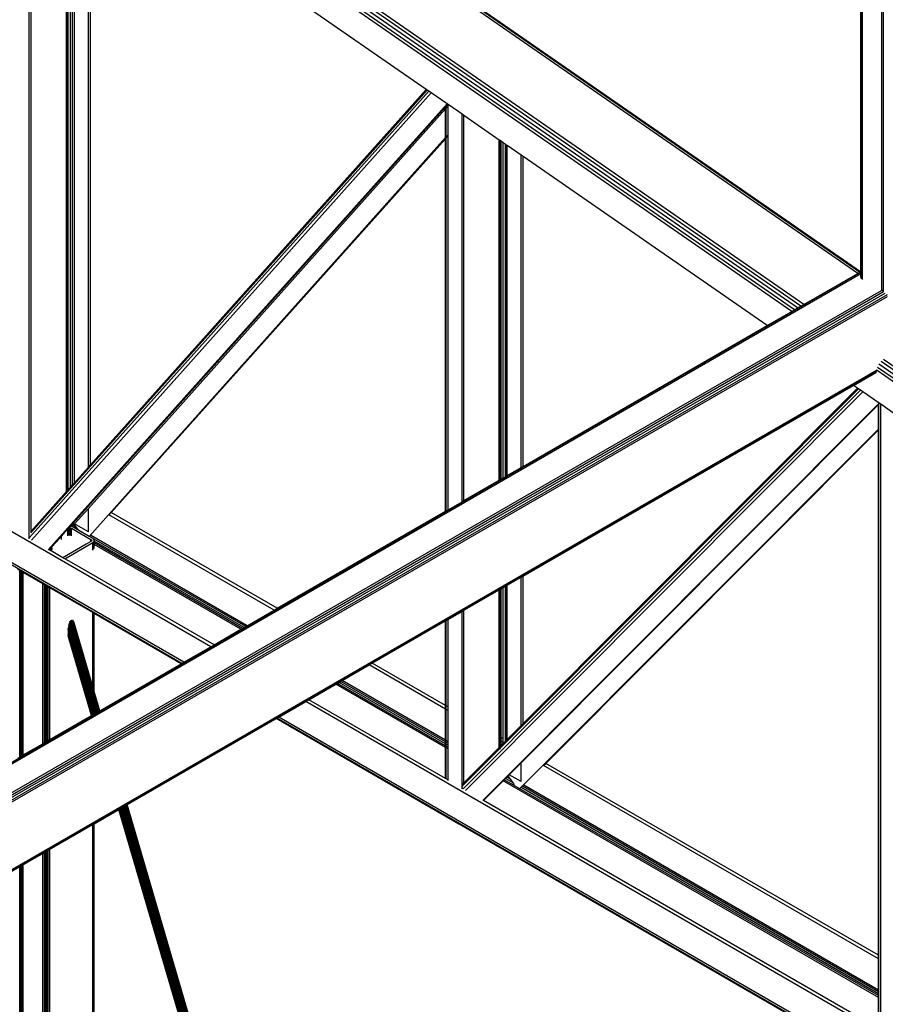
# Model space of a CAD drawing. Header units: millimetres. Extents: x 10 to 1250, y -62 to 528.
# Tile 770 of 909: x 623 to 624.1, y 521.47 to 522.73. Entities that reach past the tile are written whole.
import ezdxf

# ---------------------------------------------------------------- set-up
doc = ezdxf.new("R2010")
doc.units = ezdxf.units.MM
doc.header["$LTSCALE"] = 0.05

msp = doc.modelspace()

# ---------------------------------------------------------------- linework, layer by layer
at = {"color": 8}
for p, q in [((624.0731, 522.4058), (624.0731, 523.3866)), ((624.0736, 522.4061), (624.0736, 523.3852)), ((624.075, 522.4069), (624.075, 523.384)), ((624.0999, 522.4124), (624.0999, 523.3696)), ((624.102, 522.4136), (624.102, 523.3688)), ((624.0725, 522.4055), (623.0946, 523.083)), ((624.0715, 522.4049), (623.0946, 523.0817)), ((624.069, 522.4034), (623.0946, 523.0785)), ((624.0003, 522.3638), (622.9971, 523.0588)), ((623.9848, 522.3548), (622.9889, 523.0448)), ((623.9882, 522.3568), (622.9896, 523.0487)), ((623.9924, 522.3592), (622.9914, 523.0527)), ((623.9966, 522.3616), (622.994, 523.0563)), ((623.0116, 522.0646), (623.0116, 522.9892)), ((623.0142, 522.0745), (623.0142, 522.9875)), ((623.0591, 522.1312), (623.0591, 522.9563)), ((623.0601, 522.1306), (623.0601, 522.9556)), ((623.0615, 522.1298), (623.0615, 522.9547)), ((623.0642, 522.1305), (623.0642, 522.9528)), ((623.067, 522.1336), (623.067, 522.9509)), ((623.0693, 522.1362), (623.0693, 522.9493)), ((623.0871, 522.1561), (623.0871, 522.9369)), ((623.0897, 522.159), (623.0897, 522.9351)), ((623.5182, 522.6382), (623.0897, 522.9351)), ((623.0122, 522.0661), (623.5217, 522.6358)), ((623.0138, 522.0721), (623.5194, 522.6374)), ((623.0145, 522.0629), (623.5248, 522.6337)), ((623.0897, 522.159), (623.5182, 522.6382)), ((623.5194, 522.6374), (623.5182, 522.6382)), ((623.5217, 522.6358), (623.5194, 522.6374)), ((623.5248, 522.6337), (623.5217, 522.6358)), ((623.545, 522.6197), (623.5248, 522.6337)), ((623.036, 522.0505), (623.545, 522.6197)), ((623.5438, 522.617), (623.5458, 522.6192)), ((623.5438, 522.617), (623.5438, 522.6181)), ((623.5458, 522.6192), (623.545, 522.6197)), ((623.5462, 522.6189), (623.5458, 522.6192)), ((623.5462, 522.6167), (623.5462, 522.6189)), ((623.564, 522.6065), (623.5462, 522.6189)), ((623.0677, 522.0845), (623.543, 522.6161)), ((623.0871, 522.1033), (623.543, 522.6132)), ((623.543, 522.6161), (623.5438, 522.617)), ((623.543, 522.6161), (623.543, 522.6163)), ((623.543, 522.6132), (623.543, 522.6161)), ((623.543, 522.6132), (623.5438, 522.6141)), ((623.543, 522.5766), (623.543, 522.6132)), ((623.5438, 522.6141), (623.5438, 522.617)), ((623.5438, 522.6141), (623.5462, 522.6167)), ((623.5438, 522.5775), (623.5438, 522.6141)), ((623.5462, 522.5802), (623.5462, 522.6167)), ((623.564, 522.1119), (623.564, 522.6065)), ((623.5665, 522.6048), (623.564, 522.6065)), ((623.5665, 522.1133), (623.5665, 522.6048)), ((623.6115, 522.5736), (623.5665, 522.6048)), ((623.5438, 522.5775), (623.5462, 522.5802)), ((623.5462, 522.5788), (623.5462, 522.5802)), ((623.088, 522.0677), (623.543, 522.5766)), ((623.1164, 522.0981), (623.543, 522.5752)), ((623.543, 522.5766), (623.5438, 522.5775)), ((623.543, 522.5752), (623.543, 522.5766)), ((623.543, 522.5752), (623.5438, 522.5762)), ((623.543, 522.0998), (623.543, 522.5752)), ((623.5438, 522.5762), (623.5462, 522.5788)), ((623.5438, 522.5762), (623.5438, 522.5775)), ((623.5438, 522.1002), (623.5438, 522.5762)), ((623.5462, 522.1016), (623.5462, 522.5788)), ((623.6115, 522.1393), (623.6115, 522.5736)), ((623.6125, 522.5729), (623.6115, 522.5736)), ((623.6125, 522.1399), (623.6125, 522.5729)), ((623.6139, 522.572), (623.6125, 522.5729)), ((623.6139, 522.1407), (623.6139, 522.572)), ((623.6166, 522.5701), (623.6139, 522.572)), ((623.6166, 522.1422), (623.6166, 522.5701)), ((623.6194, 522.5682), (623.6166, 522.5701)), ((623.6194, 522.1438), (623.6194, 522.5682)), ((623.6207, 522.5672), (623.6194, 522.5682)), ((623.6207, 522.1446), (623.6207, 522.5672)), ((623.6217, 522.5665), (623.6207, 522.5672)), ((623.2434, 521.9268), (622.1496, 522.5583)), ((623.6217, 522.1452), (623.6217, 522.5665)), ((623.6395, 522.5542), (623.6217, 522.5665)), ((623.6395, 522.1555), (623.6395, 522.5542)), ((623.6421, 522.5524), (623.6395, 522.5542)), ((623.6421, 522.1569), (623.6421, 522.5524)), ((623.9534, 522.3367), (623.6421, 522.5524)), ((623.2066, 521.9055), (622.1128, 522.5371)), ((623.2091, 521.907), (622.1152, 522.5385)), ((621.3202, 520.8158), (624.0731, 522.4052)), ((624.069, 522.4034), (624.0715, 522.4049)), ((624.0715, 522.4049), (624.0725, 522.4055)), ((624.0725, 522.4055), (624.0731, 522.4058)), ((624.0731, 522.4058), (624.0736, 522.4061)), ((624.0731, 522.4052), (624.0731, 522.4058)), ((624.0731, 522.4052), (624.0736, 522.4055)), ((624.0731, 522.4033), (624.0731, 522.4052)), ((624.0731, 522.4033), (624.0736, 522.4036)), ((624.0736, 522.4061), (624.075, 522.4069)), ((624.0736, 522.4055), (624.075, 522.4063)), ((624.0736, 522.4055), (624.0736, 522.4061)), ((624.0736, 522.4036), (624.0736, 522.4055)), ((624.0736, 522.4036), (624.075, 522.4044)), ((624.0736, 522.4036), (624.0736, 522.3966)), ((624.075, 522.4063), (624.075, 522.4069)), ((624.075, 522.4044), (624.075, 522.4063)), ((624.075, 522.3954), (624.075, 522.4044)), ((624.0999, 522.3817), (624.0999, 522.4124)), ((624.102, 522.3829), (624.102, 522.4136)), ((621.3222, 520.8151), (624.0731, 522.4033)), ((624.0003, 522.3638), (624.069, 522.4034)), ((624.0731, 522.398), (624.0731, 522.4033)), ((621.3543, 520.7965), (624.0993, 522.3814)), ((621.3562, 520.7949), (624.102, 522.3802)), ((624.0999, 522.3817), (624.102, 522.3829)), ((624.0999, 522.3808), (624.0999, 522.3817)), ((624.102, 522.3802), (624.102, 522.3829)), ((624.102, 522.3794), (624.102, 522.3802)), ((621.3579, 520.7927), (624.1041, 522.3782)), ((621.359, 520.7901), (624.1069, 522.3766)), ((621.3594, 520.7876), (624.1071, 522.374)), ((623.9534, 522.3367), (623.9848, 522.3548)), ((623.9848, 522.3548), (623.9882, 522.3568)), ((623.9882, 522.3568), (623.9924, 522.3592)), ((623.9924, 522.3592), (623.9966, 522.3616)), ((623.9966, 522.3616), (624.0003, 522.3638)), ((623.6421, 522.1569), (623.9534, 522.3367)), ((625.102, 521.5958), (624.0988, 522.2909)), ((625.1057, 521.5979), (624.1019, 522.2934)), ((621.404, 520.7273), (624.094, 522.2803)), ((621.4054, 520.7263), (624.0934, 522.2782)), ((625.0902, 521.589), (624.0937, 522.2794)), ((625.0936, 521.591), (624.0944, 522.2833)), ((625.0978, 521.5934), (624.0962, 522.2873)), ((624.0636, 522.2604), (624.0923, 522.2769)), ((623.5653, 521.7455), (624.0725, 522.2542)), ((623.6421, 522.0169), (624.0636, 522.2604)), ((623.6421, 521.8287), (624.0688, 522.2568)), ((623.6421, 521.8288), (624.0687, 522.2568)), ((623.6421, 521.8267), (624.07, 522.2559)), ((624.0687, 522.2568), (624.0636, 522.2604)), ((624.0688, 522.2568), (624.0687, 522.2568)), ((624.07, 522.2559), (624.0688, 522.2568)), ((624.0725, 522.2542), (624.07, 522.2559)), ((624.0757, 522.252), (624.0725, 522.2542)), ((623.5684, 521.7431), (624.0757, 522.252)), ((624.0963, 522.2377), (624.0757, 522.252)), ((623.5904, 521.7304), (624.0963, 522.2377)), ((623.6395, 521.7785), (624.0954, 522.2358)), ((624.0954, 522.2358), (624.0962, 522.2366)), ((624.0954, 522.2358), (624.0954, 522.2359)), ((624.0954, 522.2047), (624.0954, 522.2358)), ((624.0962, 522.2366), (624.0962, 522.2375)), ((624.0962, 522.2056), (624.0962, 522.2366)), ((624.0964, 522.2377), (624.0963, 522.2377)), ((624.0986, 522.2362), (624.0964, 522.2377)), ((624.0986, 521.437), (624.0986, 522.2362)), ((624.1164, 522.2238), (624.0986, 522.2362)), ((623.6384, 521.7464), (624.0954, 522.2047)), ((623.671, 521.7779), (624.0954, 522.2037)), ((624.0954, 522.2047), (624.0962, 522.2056)), ((624.0954, 522.2037), (624.0954, 522.2047)), ((624.0954, 522.2037), (624.0962, 522.2045)), ((624.0954, 521.5329), (624.0954, 522.2037)), ((624.0962, 522.2045), (624.0962, 522.2056)), ((624.0962, 521.5324), (624.0962, 522.2045)), ((623.0693, 522.1362), (623.0871, 522.1561)), ((623.0871, 522.1561), (623.0897, 522.159)), ((623.6217, 522.1452), (623.6395, 522.1555)), ((623.6395, 522.1555), (623.6421, 522.1569)), ((623.6115, 522.1393), (623.6125, 522.1399)), ((623.6125, 522.1399), (623.6139, 522.1407)), ((623.6139, 522.1407), (623.6166, 522.1422)), ((623.6166, 522.1422), (623.6194, 522.1438)), ((623.6194, 522.1438), (623.6207, 522.1446)), ((623.6207, 522.1446), (623.6217, 522.1452)), ((623.0601, 522.1306), (623.0591, 522.1312)), ((623.0591, 522.1265), (623.0591, 522.1312)), ((623.0615, 522.1298), (623.0601, 522.1306)), ((623.0601, 522.126), (623.0601, 522.1306)), ((623.0601, 522.1259), (623.0615, 522.1274)), ((623.0615, 522.1274), (623.0642, 522.1305)), ((623.0615, 522.1274), (623.0615, 522.1298)), ((623.0642, 522.1305), (623.067, 522.1336)), ((623.067, 522.1336), (623.0693, 522.1362)), ((623.5665, 522.1133), (623.6115, 522.1393)), ((623.0142, 522.0745), (623.0591, 522.1248)), ((623.0601, 522.126), (623.0591, 522.1265)), ((623.0591, 522.1248), (623.0591, 522.1265)), ((623.0591, 522.1248), (623.0601, 522.1259)), ((623.0601, 522.1259), (623.0601, 522.126)), ((623.0601, 522.1259), (623.0601, 522.126)), ((623.0601, 522.1259), (623.0601, 522.1259)), ((623.0696, 522.0837), (623.0871, 522.1033)), ((623.0871, 522.0736), (623.0871, 522.1033)), ((623.5462, 522.1016), (623.564, 522.1119)), ((623.564, 522.1119), (623.5665, 522.1133)), ((623.3243, 521.9735), (623.1134, 522.0952)), ((623.1141, 522.0955), (623.1164, 522.0981)), ((623.3283, 521.9758), (623.1164, 522.0981)), ((623.3283, 521.9758), (623.543, 522.0998)), ((623.543, 522.0998), (623.5438, 522.1002)), ((623.5438, 522.1002), (623.5462, 522.1016)), ((623.0528, 522.0679), (623.061, 522.0771)), ((623.061, 522.0771), (623.0619, 522.0781)), ((623.061, 522.0764), (623.061, 522.0771)), ((623.0619, 522.0781), (623.0621, 522.0782)), ((623.0621, 522.078), (623.0619, 522.0781)), ((623.0621, 522.0782), (623.0623, 522.0785)), ((623.0621, 522.078), (623.0621, 522.0782)), ((623.0621, 522.0758), (623.0621, 522.078)), ((623.0623, 522.0785), (623.064, 522.0804)), ((623.0623, 522.0785), (623.0633, 522.0786)), ((623.0633, 522.0786), (623.0645, 522.0785)), ((623.0633, 522.0773), (623.0633, 522.0786)), ((623.0645, 522.0766), (623.0633, 522.0773)), ((623.0633, 522.0751), (623.0633, 522.0773)), ((623.064, 522.0804), (623.0649, 522.0814)), ((623.0657, 522.0802), (623.064, 522.0804)), ((623.0645, 522.0785), (623.0655, 522.0781)), ((623.0645, 522.0766), (623.0645, 522.0785)), ((623.0649, 522.0814), (623.0662, 522.0828)), ((623.0744, 522.0759), (623.0649, 522.0814)), ((623.0655, 522.0781), (623.0904, 522.0637)), ((623.0655, 522.076), (623.0655, 522.0781)), ((623.0678, 522.0794), (623.0657, 522.0802)), ((623.0662, 522.0828), (623.0677, 522.0845)), ((623.0716, 522.0796), (623.0662, 522.0828)), ((623.0691, 522.0831), (623.0677, 522.0845)), ((623.0748, 522.0753), (623.0678, 522.0794)), ((623.0691, 522.0831), (623.0696, 522.0837)), ((623.0716, 522.0796), (623.0691, 522.0831)), ((623.0871, 522.0736), (623.0696, 522.0837)), ((623.0744, 522.0759), (623.0716, 522.0796)), ((623.0142, 522.0727), (623.0142, 522.0745)), ((623.0405, 522.0541), (623.0505, 522.0653)), ((623.0505, 522.0653), (623.0528, 522.0679)), ((623.0505, 522.0649), (623.0505, 522.0653)), ((623.0528, 522.0636), (623.0528, 522.0679)), ((623.0621, 522.0758), (623.061, 522.0764)), ((623.061, 522.0683), (623.061, 522.0764)), ((623.0621, 522.0687), (623.0621, 522.0758)), ((623.0645, 522.0744), (623.0633, 522.0751)), ((623.0633, 522.0751), (623.0633, 522.0689)), ((623.0655, 522.076), (623.0645, 522.0766)), ((623.0645, 522.0744), (623.0645, 522.0766)), ((623.0655, 522.0738), (623.0645, 522.0744)), ((623.0645, 522.0687), (623.0645, 522.0744)), ((623.0655, 522.0738), (623.0655, 522.076)), ((623.0655, 522.0683), (623.0655, 522.0738)), ((623.0748, 522.0753), (623.0744, 522.0759)), ((623.088, 522.0677), (623.0748, 522.0753)), ((623.0884, 522.0675), (623.088, 522.0677)), ((623.0927, 522.065), (623.0884, 522.0675)), ((623.288, 521.9526), (623.0887, 522.0677)), ((623.2899, 521.9536), (623.09, 522.069)), ((623.0941, 522.0638), (623.0927, 522.065)), ((623.0379, 522.0512), (623.0384, 522.0518)), ((623.0384, 522.0518), (623.0389, 522.0523)), ((623.0391, 522.0494), (623.0384, 522.0518)), ((623.0389, 522.0523), (623.0393, 522.0528)), ((623.0397, 522.0494), (623.0389, 522.0523)), ((623.0393, 522.0528), (623.0397, 522.0532)), ((623.0402, 522.0497), (623.0393, 522.0528)), ((623.0397, 522.0532), (623.04, 522.0535)), ((623.0406, 522.0501), (623.0397, 522.0532)), ((623.04, 522.0535), (623.0402, 522.0538)), ((623.0408, 522.0505), (623.04, 522.0535)), ((623.0402, 522.0538), (623.0404, 522.054)), ((623.041, 522.0509), (623.0402, 522.0538)), ((623.0404, 522.054), (623.0405, 522.0541)), ((623.0411, 522.0514), (623.0404, 522.054)), ((623.041, 522.0523), (623.0405, 522.0541)), ((623.041, 522.0523), (623.0405, 522.0541)), ((623.0405, 522.0541), (623.0405, 522.0541)), ((623.0411, 522.0518), (623.041, 522.0523)), ((623.0842, 522.0575), (623.0547, 522.0404)), ((623.0569, 522.0391), (623.0927, 522.0598)), ((623.0904, 522.0611), (623.0842, 522.0575)), ((623.0904, 522.0637), (623.0911, 522.0631)), ((623.0904, 522.0616), (623.0904, 522.0637)), ((623.0908, 522.0614), (623.0904, 522.0616)), ((623.0904, 522.0611), (623.0904, 522.0616)), ((623.0908, 522.0614), (623.0904, 522.0611)), ((623.0911, 522.0617), (623.0908, 522.0614)), ((623.0911, 522.0631), (623.0914, 522.0624)), ((623.0911, 522.0617), (623.0911, 522.0631)), ((623.0914, 522.0624), (623.0911, 522.0617)), ((623.0927, 522.0598), (623.0941, 522.061)), ((623.0927, 522.05), (623.0927, 522.0598)), ((623.0946, 522.0624), (623.0941, 522.0638)), ((623.0941, 522.061), (623.0944, 522.0618)), ((623.0941, 522.0595), (623.0941, 522.061)), ((623.0946, 522.0592), (623.0941, 522.0595)), ((623.0941, 522.0574), (623.0941, 522.0595)), ((623.0946, 522.0571), (623.0941, 522.0574)), ((623.0941, 522.0512), (623.0941, 522.0574)), ((623.0944, 522.0618), (623.0946, 522.0624)), ((623.0946, 522.0617), (623.0944, 522.0618)), ((623.0946, 522.0617), (623.0946, 522.0624)), ((623.2859, 521.9513), (623.0946, 522.0617)), ((623.0946, 522.0592), (623.0946, 522.0617)), ((623.2837, 521.95), (623.0946, 522.0592)), ((623.0946, 522.0571), (623.0946, 522.0592)), ((623.2818, 521.949), (623.0946, 522.0571)), ((623.0946, 522.0526), (623.0946, 522.0571)), ((623.0373, 522.0505), (623.0367, 522.0508)), ((623.0373, 522.0505), (623.0374, 522.0506)), ((623.0374, 522.0504), (623.0373, 522.0505)), ((623.0374, 522.0506), (623.0379, 522.0512)), ((623.0374, 522.0504), (623.0374, 522.0506)), ((623.0383, 522.0499), (623.0374, 522.0504)), ((623.0383, 522.0499), (623.0379, 522.0512)), ((623.0391, 522.0494), (623.0383, 522.0499)), ((623.0395, 522.0492), (623.0391, 522.0494)), ((623.0547, 522.0404), (623.0395, 522.0492)), ((623.0569, 522.0391), (623.0547, 522.0404)), ((623.0654, 522.0343), (623.0569, 522.0391)), ((623.2475, 521.9291), (623.0654, 522.0343)), ((622.9996, 522.024), (622.9972, 522.0254)), ((623.0009, 522.0233), (622.9996, 522.024)), ((622.9996, 522.0065), (622.9996, 522.024)), ((623.0019, 522.0227), (623.0009, 522.0233)), ((623.0009, 522.0093), (623.0009, 522.0233)), ((623.0021, 522.0226), (623.0019, 522.0227)), ((623.0019, 522.0116), (623.0019, 522.0227)), ((623.0023, 522.0225), (623.0021, 522.0226)), ((623.0021, 522.0121), (623.0021, 522.0226)), ((623.0028, 522.0222), (623.0023, 522.0225)), ((623.0023, 522.0125), (623.0023, 522.0225)), ((623.0041, 522.0214), (623.0028, 522.0222)), ((623.0028, 522.0136), (623.0028, 522.0222)), ((623.0028, 522.0136), (623.0041, 522.0167)), ((623.0028, 522.0134), (623.0041, 522.0165)), ((623.0028, 522.0129), (623.0041, 522.016)), ((623.0028, 522.0122), (623.0041, 522.0154)), ((623.0028, 522.0113), (623.0041, 522.0145)), ((623.0291, 522.007), (623.0041, 522.0214)), ((623.0041, 522.0167), (623.0041, 522.0214)), ((623.0041, 522.0165), (623.0041, 522.0167)), ((623.0041, 522.016), (623.0041, 522.0165)), ((623.0041, 522.0154), (623.0041, 522.016)), ((623.0041, 522.0145), (623.0041, 522.0154)), ((623.0041, 522.0134), (623.0041, 522.0145)), ((623.6217, 522.0052), (623.6395, 522.0155)), ((623.6395, 522.0155), (623.6421, 522.0169)), ((623.6395, 521.8263), (623.6395, 522.0155)), ((623.6421, 521.8288), (623.6421, 522.0169)), ((622.9996, 522.0065), (623.0009, 522.0093)), ((622.9996, 522.0063), (623.0009, 522.0091)), ((622.9996, 522.0058), (623.0009, 522.0086)), ((622.9996, 522.0052), (623.0009, 522.0079)), ((622.9996, 522.0043), (623.0009, 522.007)), ((622.9996, 522.0063), (622.9996, 522.0065)), ((622.9996, 522.0058), (622.9996, 522.0063)), ((622.9996, 522.0032), (623.0009, 522.0059)), ((622.9996, 522.0052), (622.9996, 522.0058)), ((622.9996, 522.0043), (622.9996, 522.0052)), ((622.9996, 522.0019), (623.0009, 522.0047)), ((622.9996, 522.0032), (622.9996, 522.0043)), ((622.9996, 522.0005), (623.0009, 522.0032)), ((622.9996, 522.0019), (622.9996, 522.0032)), ((622.9996, 522.0005), (622.9996, 522.0019)), ((622.9996, 521.9989), (623.0009, 522.0016)), ((623.0009, 522.0093), (623.0019, 522.0116)), ((623.0009, 522.0091), (623.0019, 522.0114)), ((623.0009, 522.0086), (623.0019, 522.0109)), ((623.0009, 522.0079), (623.0019, 522.0103)), ((623.0009, 522.007), (623.0019, 522.0094)), ((623.0009, 522.0091), (623.0009, 522.0093)), ((623.0009, 522.0086), (623.0009, 522.0091)), ((623.0009, 522.0079), (623.0009, 522.0086)), ((623.0009, 522.0059), (623.0019, 522.0083)), ((623.0009, 522.007), (623.0009, 522.0079)), ((623.0009, 522.0047), (623.0019, 522.007)), ((623.0009, 522.0059), (623.0009, 522.007)), ((623.0009, 522.0047), (623.0009, 522.0059)), ((623.0009, 522.0032), (623.0019, 522.0056)), ((623.0009, 522.0032), (623.0009, 522.0047)), ((623.0009, 522.0016), (623.0019, 522.004)), ((623.0009, 522.0016), (623.0009, 522.0032)), ((623.0009, 522), (623.0019, 522.0023)), ((623.0009, 522), (623.0009, 522.0016)), ((623.0019, 522.0116), (623.0021, 522.0121)), ((623.0019, 522.0114), (623.0021, 522.0118)), ((623.0019, 522.0114), (623.0019, 522.0116)), ((623.0019, 522.0109), (623.0021, 522.0114)), ((623.0019, 522.0109), (623.0019, 522.0114)), ((623.0019, 522.0103), (623.0019, 522.0109)), ((623.0019, 522.0103), (623.0021, 522.0107)), ((623.0019, 522.0094), (623.0019, 522.0103)), ((623.0019, 522.0094), (623.0021, 522.0098)), ((623.0019, 522.0083), (623.0019, 522.0094)), ((623.0019, 522.0083), (623.0021, 522.0087)), ((623.0019, 522.007), (623.0019, 522.0083)), ((623.0019, 522.007), (623.0021, 522.0074)), ((623.0019, 522.0056), (623.0019, 522.007)), ((623.0019, 522.0056), (623.0021, 522.006)), ((623.0019, 522.004), (623.0019, 522.0056)), ((623.0019, 522.004), (623.0021, 522.0044)), ((623.0019, 522.0023), (623.0019, 522.004)), ((623.0019, 522.0023), (623.0021, 522.0027)), ((623.0019, 522.0005), (623.0019, 522.0023)), ((623.0021, 522.0121), (623.0023, 522.0125)), ((623.0021, 522.0118), (623.0023, 522.0123)), ((623.0021, 522.0118), (623.0021, 522.0121)), ((623.0021, 522.0114), (623.0023, 522.0118)), ((623.0021, 522.0114), (623.0021, 522.0118)), ((623.0021, 522.0107), (623.0021, 522.0114)), ((623.0021, 522.0107), (623.0023, 522.0111)), ((623.0021, 522.0098), (623.0021, 522.0107)), ((623.0021, 522.0098), (623.0023, 522.0102)), ((623.0021, 522.0087), (623.0021, 522.0098)), ((623.0021, 522.0087), (623.0023, 522.0091)), ((623.0021, 522.0074), (623.0021, 522.0087)), ((623.0021, 522.0074), (623.0023, 522.0079)), ((623.0021, 522.006), (623.0021, 522.0074)), ((623.0021, 522.006), (623.0023, 522.0064)), ((623.0021, 522.0044), (623.0021, 522.006)), ((623.0021, 522.0044), (623.0023, 522.0049)), ((623.0021, 522.0027), (623.0021, 522.0044)), ((623.0021, 522.0027), (623.0023, 522.0032)), ((623.0021, 522.0009), (623.0021, 522.0027)), ((623.0021, 522.0009), (623.0023, 522.0014)), ((623.0023, 522.0125), (623.0028, 522.0136)), ((623.0023, 522.0123), (623.0028, 522.0134)), ((623.0023, 522.0118), (623.0028, 522.0129)), ((623.0023, 522.0123), (623.0023, 522.0125)), ((623.0023, 522.0118), (623.0023, 522.0123)), ((623.0023, 522.0111), (623.0028, 522.0122)), ((623.0023, 522.0111), (623.0023, 522.0118)), ((623.0023, 522.0102), (623.0028, 522.0113)), ((623.0023, 522.0102), (623.0023, 522.0111)), ((623.0023, 522.0091), (623.0028, 522.0102)), ((623.0023, 522.0091), (623.0023, 522.0102)), ((623.0023, 522.0079), (623.0023, 522.0091)), ((623.0023, 522.0079), (623.0028, 522.0089)), ((623.0023, 522.0064), (623.0023, 522.0079)), ((623.0023, 522.0064), (623.0028, 522.0075)), ((623.0023, 522.0049), (623.0023, 522.0064)), ((623.0023, 522.0049), (623.0028, 522.0059)), ((623.0023, 522.0032), (623.0023, 522.0049)), ((623.0023, 522.0032), (623.0028, 522.0043)), ((623.0023, 522.0014), (623.0023, 522.0032)), ((623.0023, 522.0014), (623.0028, 522.0025)), ((623.0023, 521.9996), (623.0023, 522.0014)), ((623.0028, 522.0134), (623.0028, 522.0136)), ((623.0028, 522.0102), (623.0041, 522.0134)), ((623.0028, 522.0129), (623.0028, 522.0134)), ((623.0028, 522.0122), (623.0028, 522.0129)), ((623.0028, 522.0113), (623.0028, 522.0122)), ((623.0028, 522.0089), (623.0041, 522.0121)), ((623.0028, 522.0102), (623.0028, 522.0113)), ((623.0028, 522.0075), (623.0041, 522.0107)), ((623.0028, 522.0089), (623.0028, 522.0102)), ((623.0028, 522.0059), (623.0041, 522.0091)), ((623.0028, 522.0075), (623.0028, 522.0089)), ((623.0028, 522.0059), (623.0028, 522.0075)), ((623.0028, 522.0043), (623.0041, 522.0074)), ((623.0028, 522.0043), (623.0028, 522.0059)), ((623.0028, 522.0025), (623.0041, 522.0056)), ((623.0028, 522.0025), (623.0028, 522.0043)), ((623.0028, 522.0007), (623.0041, 522.0038)), ((623.0028, 522.0007), (623.0028, 522.0025)), ((623.0028, 521.9988), (623.0041, 522.0019)), ((623.0041, 522.0121), (623.0041, 522.0134)), ((623.0041, 522.0107), (623.0041, 522.0121)), ((623.0041, 522.0091), (623.0041, 522.0107)), ((623.0041, 522.0074), (623.0041, 522.0091)), ((623.0041, 522.0056), (623.0041, 522.0074)), ((623.0041, 522.0038), (623.0041, 522.0056)), ((623.0041, 522.0019), (623.0041, 522.0038)), ((623.0041, 522.0001), (623.0041, 522.0019)), ((623.0291, 521.803), (623.0291, 522.007)), ((623.0311, 522.0058), (623.0291, 522.007)), ((623.0311, 521.8042), (623.0311, 522.0058)), ((623.0313, 522.0057), (623.0311, 522.0058)), ((623.0313, 521.8043), (623.0313, 522.0057)), ((623.0316, 522.0056), (623.0313, 522.0057)), ((623.0316, 521.8045), (623.0316, 522.0056)), ((623.0318, 522.0055), (623.0316, 522.0056)), ((623.0318, 521.8046), (623.0318, 522.0055)), ((623.0324, 522.0051), (623.0318, 522.0055)), ((623.0324, 521.8049), (623.0324, 522.0051)), ((623.0336, 522.0044), (623.0324, 522.0051)), ((623.0336, 521.8056), (623.0336, 522.0044)), ((623.0338, 522.0043), (623.0336, 522.0044)), ((623.0338, 521.8058), (623.0338, 522.0043)), ((623.0348, 522.0037), (623.0338, 522.0043)), ((623.0348, 521.8063), (623.0348, 522.0037)), ((623.0358, 522.0031), (623.0348, 522.0037)), ((623.0358, 521.8069), (623.0358, 522.0031)), ((623.036, 522.003), (623.0358, 522.0031)), ((623.036, 521.807), (623.036, 522.003)), ((623.0381, 522.0018), (623.036, 522.003)), ((623.0381, 521.8082), (623.0381, 522.0018)), ((623.0927, 521.9703), (623.0381, 522.0018)), ((623.6139, 522.0007), (623.6166, 522.0023)), ((623.6166, 522.0023), (623.6194, 522.0038)), ((623.6166, 521.8093), (623.6166, 522.0023)), ((623.6194, 522.0038), (623.6207, 522.0046)), ((623.6194, 521.8077), (623.6194, 522.0038)), ((623.6207, 522.0046), (623.6217, 522.0052)), ((623.6207, 521.8074), (623.6207, 522.0046)), ((623.6217, 521.8084), (623.6217, 522.0052)), ((622.9996, 521.9989), (622.9996, 522.0005)), ((622.9996, 521.9972), (623.0009, 522)), ((622.9996, 521.9972), (622.9996, 521.9989)), ((622.9996, 521.9954), (623.0009, 521.9982)), ((622.9996, 521.9954), (622.9996, 521.9972)), ((622.9996, 521.9936), (623.0009, 521.9964)), ((622.9996, 521.9936), (622.9996, 521.9954)), ((622.9996, 521.9917), (623.0009, 521.9945)), ((622.9996, 521.9917), (622.9996, 521.9936)), ((622.9996, 521.9899), (623.0009, 521.9926)), ((622.9996, 521.9899), (622.9996, 521.9917)), ((622.9996, 521.9881), (623.0009, 521.9908)), ((622.9996, 521.9881), (622.9996, 521.9899)), ((622.9996, 521.9863), (623.0009, 521.989)), ((623.0009, 521.9982), (623.0019, 522.0005)), ((623.0009, 521.9982), (623.0009, 522)), ((623.0009, 521.9964), (623.0019, 521.9987)), ((623.0009, 521.9964), (623.0009, 521.9982)), ((623.0009, 521.9945), (623.0019, 521.9968)), ((623.0009, 521.9945), (623.0009, 521.9964)), ((623.0009, 521.9926), (623.0019, 521.995)), ((623.0009, 521.9926), (623.0009, 521.9945)), ((623.0009, 521.9908), (623.0019, 521.9932)), ((623.0009, 521.9908), (623.0009, 521.9926)), ((623.0009, 521.989), (623.0019, 521.9914)), ((623.0009, 521.989), (623.0009, 521.9908)), ((623.0009, 521.9874), (623.0019, 521.9897)), ((623.0009, 521.9874), (623.0009, 521.989)), ((623.0019, 522.0005), (623.0021, 522.0009)), ((623.0019, 521.9987), (623.0019, 522.0005)), ((623.0019, 521.9987), (623.0021, 521.9991)), ((623.0019, 521.9968), (623.0019, 521.9987)), ((623.0019, 521.9968), (623.0021, 521.9973)), ((623.0019, 521.995), (623.0019, 521.9968)), ((623.0019, 521.995), (623.0021, 521.9954)), ((623.0019, 521.9932), (623.0019, 521.995)), ((623.0019, 521.9932), (623.0021, 521.9936)), ((623.0019, 521.9914), (623.0019, 521.9932)), ((623.0019, 521.9914), (623.0021, 521.9918)), ((623.0019, 521.9897), (623.0019, 521.9914)), ((623.0019, 521.9897), (623.0021, 521.9901)), ((623.0019, 521.9881), (623.0019, 521.9897)), ((623.0021, 521.9991), (623.0021, 522.0009)), ((623.0021, 521.9991), (623.0023, 521.9996)), ((623.0021, 521.9973), (623.0021, 521.9991)), ((623.0021, 521.9973), (623.0023, 521.9977)), ((623.0021, 521.9954), (623.0021, 521.9973)), ((623.0021, 521.9954), (623.0023, 521.9959)), ((623.0021, 521.9936), (623.0021, 521.9954)), ((623.0021, 521.9936), (623.0023, 521.994)), ((623.0021, 521.9918), (623.0021, 521.9936)), ((623.0021, 521.9918), (623.0023, 521.9923)), ((623.0021, 521.9901), (623.0021, 521.9918)), ((623.0021, 521.9901), (623.0023, 521.9906)), ((623.0021, 521.9886), (623.0021, 521.9901)), ((623.0021, 521.9886), (623.0023, 521.989)), ((623.0023, 521.9996), (623.0028, 522.0007)), ((623.0023, 521.9977), (623.0023, 521.9996)), ((623.0023, 521.9977), (623.0028, 521.9988)), ((623.0023, 521.9959), (623.0023, 521.9977)), ((623.0023, 521.9959), (623.0028, 521.9969)), ((623.0023, 521.994), (623.0023, 521.9959)), ((623.0023, 521.994), (623.0028, 521.9951)), ((623.0023, 521.9923), (623.0023, 521.994)), ((623.0023, 521.9923), (623.0028, 521.9933)), ((623.0023, 521.9906), (623.0023, 521.9923)), ((623.0023, 521.9906), (623.0028, 521.9917)), ((623.0023, 521.989), (623.0023, 521.9906)), ((623.0023, 521.989), (623.0028, 521.9901)), ((623.0023, 521.9876), (623.0023, 521.989)), ((623.0028, 521.9988), (623.0028, 522.0007)), ((623.0028, 521.9969), (623.0041, 522.0001)), ((623.0028, 521.9969), (623.0028, 521.9988)), ((623.0028, 521.9951), (623.0041, 521.9983)), ((623.0028, 521.9951), (623.0028, 521.9969)), ((623.0028, 521.9933), (623.0041, 521.9965)), ((623.0028, 521.9933), (623.0028, 521.9951)), ((623.0028, 521.9917), (623.0041, 521.9948)), ((623.0028, 521.9917), (623.0028, 521.9933)), ((623.0028, 521.9901), (623.0041, 521.9932)), ((623.0028, 521.9887), (623.0041, 521.9918)), ((623.0028, 521.9901), (623.0028, 521.9917)), ((623.0028, 521.9874), (623.0041, 521.9905)), ((623.0028, 521.9887), (623.0028, 521.9901)), ((623.0028, 521.9863), (623.0041, 521.9894)), ((623.0041, 521.9983), (623.0041, 522.0001)), ((623.0041, 521.9965), (623.0041, 521.9983)), ((623.0041, 521.9948), (623.0041, 521.9965)), ((623.0041, 521.9932), (623.0041, 521.9948)), ((623.0041, 521.9918), (623.0041, 521.9932)), ((623.0041, 521.9905), (623.0041, 521.9918)), ((623.0041, 521.9894), (623.0041, 521.9905)), ((623.0041, 521.9885), (623.0041, 521.9894)), ((623.5665, 521.9733), (623.6115, 521.9993)), ((623.6115, 521.9993), (623.6125, 521.9999)), ((623.6115, 521.8123), (623.6115, 521.9993)), ((623.6125, 521.9999), (623.6139, 522.0007)), ((623.6125, 521.8117), (623.6125, 521.9999)), ((623.6139, 521.8109), (623.6139, 522.0007)), ((622.9996, 521.9863), (622.9996, 521.9881)), ((622.9996, 521.9846), (623.0009, 521.9874)), ((622.9996, 521.9846), (622.9996, 521.9863)), ((622.9996, 521.983), (623.0009, 521.9858)), ((622.9996, 521.983), (622.9996, 521.9846)), ((622.9996, 521.9816), (623.0009, 521.9844)), ((622.9996, 521.9803), (623.0009, 521.9831)), ((622.9996, 521.9816), (622.9996, 521.983)), ((622.9996, 521.9792), (623.0009, 521.982)), ((622.9996, 521.9803), (622.9996, 521.9816)), ((622.9996, 521.9783), (623.0009, 521.9811)), ((622.9996, 521.9777), (623.0009, 521.9804)), ((622.9996, 521.9792), (622.9996, 521.9803)), ((622.9996, 521.9772), (623.0009, 521.98)), ((622.9996, 521.977), (623.0009, 521.9797)), ((622.9996, 521.9783), (622.9996, 521.9792)), ((622.9996, 521.9777), (622.9996, 521.9783)), ((622.9996, 521.9772), (622.9996, 521.9777)), ((622.9996, 521.977), (622.9996, 521.9772)), ((622.9996, 521.786), (622.9996, 521.977)), ((623.0009, 521.9858), (623.0019, 521.9881)), ((623.0009, 521.9858), (623.0009, 521.9874)), ((623.0009, 521.9844), (623.0019, 521.9867)), ((623.0009, 521.9844), (623.0009, 521.9858)), ((623.0009, 521.9831), (623.0019, 521.9854)), ((623.0009, 521.9831), (623.0009, 521.9844)), ((623.0009, 521.982), (623.0019, 521.9843)), ((623.0009, 521.9811), (623.0019, 521.9834)), ((623.0009, 521.982), (623.0009, 521.9831)), ((623.0009, 521.9804), (623.0019, 521.9828)), ((623.0009, 521.98), (623.0019, 521.9823)), ((623.0009, 521.9797), (623.0019, 521.9821)), ((623.0009, 521.9811), (623.0009, 521.982)), ((623.0009, 521.9804), (623.0009, 521.9811)), ((623.0009, 521.98), (623.0009, 521.9804)), ((623.0009, 521.9797), (623.0009, 521.98)), ((623.0009, 521.7867), (623.0009, 521.9797)), ((623.0019, 521.9881), (623.0021, 521.9886)), ((623.0019, 521.9867), (623.0019, 521.9881)), ((623.0019, 521.9867), (623.0021, 521.9871)), ((623.0019, 521.9854), (623.0019, 521.9867)), ((623.0019, 521.9854), (623.0021, 521.9858)), ((623.0019, 521.9843), (623.0019, 521.9854)), ((623.0019, 521.9843), (623.0021, 521.9848)), ((623.0019, 521.9834), (623.0019, 521.9843)), ((623.0019, 521.9834), (623.0021, 521.9839)), ((623.0019, 521.9828), (623.0019, 521.9834)), ((623.0019, 521.9828), (623.0021, 521.9832)), ((623.0019, 521.9823), (623.0019, 521.9828)), ((623.0019, 521.9823), (623.0021, 521.9827)), ((623.0019, 521.9821), (623.0021, 521.9825)), ((623.0019, 521.9821), (623.0019, 521.9823)), ((623.0019, 521.7873), (623.0019, 521.9821)), ((623.0021, 521.9871), (623.0021, 521.9886)), ((623.0021, 521.9871), (623.0023, 521.9876)), ((623.0021, 521.9858), (623.0021, 521.9871)), ((623.0021, 521.9858), (623.0023, 521.9863)), ((623.0021, 521.9848), (623.0021, 521.9858)), ((623.0021, 521.9848), (623.0023, 521.9852)), ((623.0021, 521.9839), (623.0021, 521.9848)), ((623.0021, 521.9839), (623.0023, 521.9843)), ((623.0021, 521.9832), (623.0021, 521.9839)), ((623.0021, 521.9832), (623.0023, 521.9836)), ((623.0021, 521.9827), (623.0021, 521.9832)), ((623.0021, 521.9827), (623.0023, 521.9832)), ((623.0021, 521.9825), (623.0023, 521.9829)), ((623.0021, 521.9825), (623.0021, 521.9827)), ((623.0021, 521.7874), (623.0021, 521.9825)), ((623.0023, 521.9876), (623.0028, 521.9887)), ((623.0023, 521.9863), (623.0023, 521.9876)), ((623.0023, 521.9863), (623.0028, 521.9874)), ((623.0023, 521.9852), (623.0028, 521.9863)), ((623.0023, 521.9852), (623.0023, 521.9863)), ((623.0023, 521.9843), (623.0028, 521.9854)), ((623.0023, 521.9843), (623.0023, 521.9852)), ((623.0023, 521.9836), (623.0028, 521.9847)), ((623.0023, 521.9836), (623.0023, 521.9843)), ((623.0023, 521.9832), (623.0028, 521.9842)), ((623.0023, 521.9829), (623.0028, 521.984)), ((623.0023, 521.9832), (623.0023, 521.9836)), ((623.0023, 521.9829), (623.0023, 521.9832)), ((623.0023, 521.7876), (623.0023, 521.9829)), ((623.0028, 521.9874), (623.0028, 521.9887)), ((623.0028, 521.9854), (623.0041, 521.9885)), ((623.0028, 521.9847), (623.0041, 521.9879)), ((623.0028, 521.9842), (623.0041, 521.9874)), ((623.0028, 521.9863), (623.0028, 521.9874)), ((623.0028, 521.984), (623.0041, 521.9872)), ((623.0028, 521.9854), (623.0028, 521.9863)), ((623.0028, 521.9847), (623.0028, 521.9854)), ((623.0028, 521.9842), (623.0028, 521.9847)), ((623.0028, 521.984), (623.0028, 521.9842)), ((623.0028, 521.7878), (623.0028, 521.984)), ((623.0041, 521.9879), (623.0041, 521.9885)), ((623.0041, 521.9874), (623.0041, 521.9879)), ((623.0041, 521.9872), (623.0041, 521.9874)), ((623.0041, 521.7886), (623.0041, 521.9872)), ((623.0927, 521.8758), (623.0927, 521.9703)), ((623.0941, 521.9695), (623.0927, 521.9703)), ((623.0941, 521.871), (623.0941, 521.9695)), ((623.0946, 521.9692), (623.0941, 521.9695)), ((623.0946, 521.8694), (623.0946, 521.9692)), ((623.2057, 521.905), (623.0946, 521.9692)), ((623.2899, 521.9536), (623.3243, 521.9735)), ((623.3243, 521.9735), (623.3283, 521.9758)), ((623.5462, 521.9616), (623.564, 521.9719)), ((623.564, 521.9719), (623.5665, 521.9733)), ((623.564, 521.7505), (623.564, 521.9719)), ((623.5665, 521.7531), (623.5665, 521.9733)), ((623.0942, 521.8406), (623.0617, 521.9518)), ((623.0949, 521.841), (623.062, 521.9534)), ((623.0955, 521.8414), (623.0623, 521.9548)), ((623.0962, 521.8418), (623.0627, 521.9562)), ((623.0969, 521.8422), (623.0631, 521.9574)), ((623.0975, 521.8425), (623.0636, 521.9584)), ((623.0982, 521.8429), (623.0641, 521.9593)), ((623.0988, 521.8433), (623.0646, 521.96)), ((623.0994, 521.8436), (623.0651, 521.9605)), ((623.0999, 521.8439), (623.0657, 521.9608)), ((623.1004, 521.8442), (623.0662, 521.9609)), ((623.1008, 521.8444), (623.0667, 521.9608)), ((623.1011, 521.8446), (623.0672, 521.9605)), ((623.1014, 521.8448), (623.0677, 521.96)), ((623.1016, 521.8449), (623.0681, 521.9593)), ((623.0688, 521.9573), (623.0685, 521.9584)), ((623.0927, 521.8758), (623.0688, 521.9573)), ((623.2837, 521.95), (623.2859, 521.9513)), ((623.2859, 521.9513), (623.288, 521.9526)), ((623.288, 521.9526), (623.2899, 521.9536)), ((623.4495, 521.9058), (623.543, 521.9598)), ((623.543, 521.9598), (623.5438, 521.9602)), ((623.543, 521.8518), (623.543, 521.9598)), ((623.5438, 521.9602), (623.5462, 521.9616)), ((623.5438, 521.8513), (623.5438, 521.9602)), ((623.5462, 521.85), (623.5462, 521.9616)), ((623.0926, 521.8397), (623.0612, 521.9469)), ((623.0612, 521.9452), (623.0921, 521.8394)), ((623.0918, 521.8392), (623.0612, 521.9436)), ((623.0931, 521.84), (623.0613, 521.9486)), ((623.0915, 521.839), (623.0613, 521.9421)), ((623.0936, 521.8403), (623.0615, 521.9502)), ((623.0912, 521.8389), (623.0615, 521.9406)), ((623.0911, 521.8388), (623.0617, 521.9393)), ((623.2475, 521.9291), (623.2818, 521.949)), ((623.2818, 521.949), (623.2837, 521.95)), ((623.091, 521.8388), (623.062, 521.9381)), ((623.2091, 521.907), (623.2434, 521.9268)), ((623.2434, 521.9268), (623.2475, 521.9291)), ((623.1017, 521.845), (623.2057, 521.905)), ((623.2057, 521.905), (623.2066, 521.9055)), ((623.2066, 521.9055), (623.2091, 521.907)), ((623.4111, 521.8836), (623.4455, 521.9035)), ((623.4455, 521.9035), (623.4495, 521.9058)), ((623.543, 521.8472), (623.4455, 521.9035)), ((623.543, 521.8518), (623.4495, 521.9058)), ((623.0941, 521.871), (623.0927, 521.8758)), ((623.3687, 521.8591), (623.4031, 521.879)), ((623.4031, 521.879), (623.4049, 521.88)), ((623.543, 521.7982), (623.4031, 521.879)), ((623.4049, 521.88), (623.4071, 521.8813)), ((623.543, 521.8003), (623.4049, 521.88)), ((623.4071, 521.8813), (623.4093, 521.8826)), ((623.543, 521.8028), (623.4071, 521.8813)), ((623.4093, 521.8826), (623.4111, 521.8836)), ((623.543, 521.8053), (623.4093, 521.8826)), ((623.543, 521.8075), (623.4111, 521.8836)), ((623.0946, 521.8694), (623.0941, 521.871)), ((623.1017, 521.845), (623.0946, 521.8694)), ((623.3303, 521.837), (623.3647, 521.8568)), ((623.3647, 521.8568), (623.3687, 521.8591)), ((624.4594, 521.2248), (623.3647, 521.8568)), ((623.543, 521.7585), (623.3687, 521.8591)), ((623.5438, 521.8513), (623.543, 521.8518)), ((623.543, 521.8472), (623.543, 521.8518)), ((623.5462, 521.85), (623.5438, 521.8513)), ((623.5438, 521.8467), (623.5438, 521.8513)), ((623.0381, 521.8082), (623.091, 521.8388)), ((623.091, 521.8388), (623.0911, 521.8388)), ((623.0911, 521.8388), (623.0912, 521.8389)), ((623.0912, 521.8389), (623.0915, 521.839)), ((623.0915, 521.839), (623.0918, 521.8392)), ((623.0918, 521.8392), (623.0921, 521.8394)), ((623.0921, 521.8394), (623.0926, 521.8397)), ((623.0926, 521.8397), (623.0931, 521.84)), ((623.0931, 521.84), (623.0936, 521.8403)), ((623.0936, 521.8403), (623.0942, 521.8406)), ((623.0942, 521.8406), (623.0949, 521.841)), ((623.0949, 521.841), (623.0955, 521.8414)), ((623.0955, 521.8414), (623.0962, 521.8418)), ((623.0962, 521.8418), (623.0969, 521.8422)), ((623.0969, 521.8422), (623.0975, 521.8425)), ((623.0975, 521.8425), (623.0982, 521.8429)), ((623.0982, 521.8429), (623.0988, 521.8433)), ((623.0988, 521.8433), (623.0994, 521.8436)), ((623.0994, 521.8436), (623.0999, 521.8439)), ((623.0999, 521.8439), (623.1004, 521.8442)), ((623.1004, 521.8442), (623.1008, 521.8444)), ((623.1008, 521.8444), (623.1011, 521.8446)), ((623.1011, 521.8446), (623.1014, 521.8448)), ((623.1014, 521.8448), (623.1016, 521.8449)), ((623.1016, 521.8449), (623.1017, 521.845)), ((623.5438, 521.8467), (623.543, 521.8472)), ((623.543, 521.8075), (623.543, 521.8472)), ((623.5462, 521.8453), (623.5438, 521.8467)), ((623.5438, 521.807), (623.5438, 521.8467)), ((623.5462, 521.8453), (623.5462, 521.85)), ((623.5462, 521.8057), (623.5462, 521.8453)), ((623.1368, 521.7252), (623.327, 521.835)), ((623.327, 521.835), (623.3278, 521.8355)), ((623.5601, 521.7004), (623.327, 521.835)), ((623.3278, 521.8355), (623.3303, 521.837)), ((624.4225, 521.2035), (623.3278, 521.8355)), ((624.425, 521.2049), (623.3303, 521.837)), ((623.6217, 521.8084), (623.6395, 521.8263)), ((623.6217, 521.8083), (623.6395, 521.8262)), ((623.6395, 521.8263), (623.6421, 521.8288)), ((623.6395, 521.8262), (623.6421, 521.8287)), ((623.6395, 521.8241), (623.6421, 521.8267)), ((623.6395, 521.8262), (623.6395, 521.8263)), ((623.6395, 521.8241), (623.6395, 521.8262)), ((623.6421, 521.8287), (623.6421, 521.8288)), ((623.6421, 521.8267), (623.6421, 521.8287)), ((623.6217, 521.8062), (623.6395, 521.8241)), ((623.0041, 521.7886), (623.0291, 521.803)), ((623.0291, 521.803), (623.0311, 521.8042)), ((623.0311, 521.8042), (623.0313, 521.8043)), ((623.0313, 521.8043), (623.0316, 521.8045)), ((623.0316, 521.8045), (623.0318, 521.8046)), ((623.0318, 521.8046), (623.0324, 521.8049)), ((623.0324, 521.8049), (623.0336, 521.8056)), ((623.0336, 521.8056), (623.0338, 521.8058)), ((623.0338, 521.8058), (623.0348, 521.8063)), ((623.0348, 521.8063), (623.0358, 521.8069)), ((623.0358, 521.8069), (623.036, 521.807)), ((623.036, 521.807), (623.0381, 521.8082)), ((623.5438, 521.807), (623.543, 521.8075)), ((623.543, 521.8053), (623.543, 521.8075)), ((623.5438, 521.8049), (623.543, 521.8053)), ((623.543, 521.8028), (623.543, 521.8053)), ((623.5438, 521.8024), (623.543, 521.8028)), ((623.543, 521.8003), (623.543, 521.8028)), ((623.5438, 521.7998), (623.543, 521.8003)), ((623.543, 521.7982), (623.543, 521.8003)), ((623.5462, 521.8057), (623.5438, 521.807)), ((623.5438, 521.8049), (623.5438, 521.807)), ((623.5462, 521.8035), (623.5438, 521.8049)), ((623.5438, 521.8024), (623.5438, 521.8049)), ((623.5462, 521.801), (623.5438, 521.8024)), ((623.5438, 521.7998), (623.5438, 521.8024)), ((623.5462, 521.8035), (623.5462, 521.8057)), ((623.5462, 521.801), (623.5462, 521.8035)), ((623.5462, 521.7985), (623.5462, 521.801)), ((623.6125, 521.8117), (623.6115, 521.8123)), ((623.6115, 521.8076), (623.6115, 521.8123)), ((623.6125, 521.8071), (623.6115, 521.8076)), ((623.6115, 521.7982), (623.6115, 521.8076)), ((623.6139, 521.8109), (623.6125, 521.8117)), ((623.6125, 521.8071), (623.6125, 521.8117)), ((623.6139, 521.8063), (623.6125, 521.8071)), ((623.6125, 521.7991), (623.6125, 521.8071)), ((623.6125, 521.7991), (623.6139, 521.8005)), ((623.6125, 521.799), (623.6139, 521.8004)), ((623.6166, 521.8093), (623.6139, 521.8109)), ((623.6139, 521.8063), (623.6139, 521.8109)), ((623.6166, 521.8047), (623.6139, 521.8063)), ((623.6139, 521.8005), (623.6139, 521.8063)), ((623.6139, 521.8005), (623.6166, 521.8033)), ((623.6139, 521.8004), (623.6166, 521.8032)), ((623.6139, 521.7984), (623.6166, 521.8011)), ((623.6139, 521.8004), (623.6139, 521.8005)), ((623.6139, 521.7984), (623.6139, 521.8004)), ((623.6166, 521.8047), (623.6166, 521.8093)), ((623.6166, 521.8033), (623.6194, 521.8061)), ((623.6166, 521.8032), (623.6194, 521.806)), ((623.6166, 521.8033), (623.6166, 521.8047)), ((623.6166, 521.8011), (623.6194, 521.8039)), ((623.6166, 521.8032), (623.6166, 521.8033)), ((623.6166, 521.8011), (623.6166, 521.8032)), ((623.6204, 521.8071), (623.6194, 521.8077)), ((623.6194, 521.8061), (623.6194, 521.8077)), ((623.6194, 521.806), (623.6205, 521.8071)), ((623.6194, 521.8061), (623.6204, 521.8071)), ((623.6194, 521.806), (623.6194, 521.8061)), ((623.6194, 521.8039), (623.6194, 521.806)), ((623.6194, 521.8039), (623.6207, 521.8053)), ((623.6204, 521.8071), (623.6207, 521.8074)), ((623.6205, 521.8071), (623.6204, 521.8071)), ((623.6205, 521.8071), (623.6207, 521.8073)), ((623.6207, 521.8069), (623.6205, 521.8071)), ((623.6207, 521.8074), (623.6217, 521.8084)), ((623.6207, 521.8073), (623.6217, 521.8083)), ((623.6207, 521.8073), (623.6207, 521.8074)), ((623.6207, 521.8069), (623.6207, 521.8073)), ((623.6207, 521.8053), (623.6207, 521.8069)), ((623.6217, 521.8064), (623.6207, 521.8069)), ((623.6207, 521.8053), (623.6217, 521.8062)), ((623.6217, 521.8083), (623.6217, 521.8084)), ((623.6217, 521.8064), (623.6217, 521.8083)), ((623.6217, 521.8062), (623.6217, 521.8064)), ((623.0023, 521.7876), (623.0028, 521.7878)), ((623.0028, 521.7878), (623.0041, 521.7886)), ((623.543, 521.7585), (623.543, 521.7982)), ((623.5438, 521.7977), (623.543, 521.7982)), ((623.5462, 521.7985), (623.5438, 521.7998)), ((623.5438, 521.7977), (623.5438, 521.7998)), ((623.5438, 521.758), (623.5438, 521.7977)), ((623.5462, 521.7963), (623.5438, 521.7977)), ((623.5462, 521.7963), (623.5462, 521.7985)), ((623.5462, 521.7567), (623.5462, 521.7963)), ((623.5665, 521.7531), (623.6115, 521.7982)), ((623.5665, 521.753), (623.6115, 521.7981)), ((623.5665, 521.7509), (623.6115, 521.796)), ((623.6115, 521.7982), (623.6125, 521.7991)), ((623.6115, 521.7981), (623.6125, 521.799)), ((623.6115, 521.7981), (623.6115, 521.7982)), ((623.6115, 521.796), (623.6115, 521.7981)), ((623.6115, 521.796), (623.6125, 521.797)), ((623.6125, 521.799), (623.6125, 521.7991)), ((623.6125, 521.797), (623.6125, 521.799)), ((623.6125, 521.797), (623.6139, 521.7984)), ((622.9972, 521.7846), (622.9996, 521.786)), ((622.9996, 521.786), (623.0009, 521.7867)), ((623.0009, 521.7867), (623.0019, 521.7873)), ((623.0019, 521.7873), (623.0021, 521.7874)), ((623.0021, 521.7874), (623.0023, 521.7876)), ((623.6244, 521.7634), (623.6395, 521.7785)), ((623.6395, 521.7547), (623.6395, 521.7785)), ((623.6685, 521.7754), (623.671, 521.7779)), ((624.0954, 521.5329), (623.671, 521.7779)), ((623.623, 521.762), (623.6244, 521.7634)), ((623.6395, 521.7547), (623.6244, 521.7634)), ((624.0954, 521.5282), (623.6679, 521.7751)), ((623.5438, 521.758), (623.543, 521.7585)), ((623.5462, 521.7567), (623.5438, 521.758)), ((623.5438, 521.758), (623.5438, 521.758)), ((623.5462, 521.7559), (623.5462, 521.7567)), ((623.564, 521.7505), (623.5665, 521.7531)), ((623.564, 521.7504), (623.5665, 521.753)), ((623.564, 521.7484), (623.5665, 521.7509)), ((623.564, 521.7504), (623.564, 521.7505)), ((623.564, 521.7484), (623.564, 521.7504)), ((623.5665, 521.753), (623.5665, 521.7531)), ((623.5665, 521.7509), (623.5665, 521.753)), ((623.5916, 521.7305), (623.6167, 521.7556)), ((623.6167, 521.7556), (623.618, 521.757)), ((624.0954, 521.4792), (623.6167, 521.7556)), ((623.618, 521.757), (623.6196, 521.7586)), ((624.0954, 521.4814), (623.618, 521.757)), ((623.6196, 521.7586), (623.6212, 521.7602)), ((623.6293, 521.753), (623.6196, 521.7586)), ((623.6212, 521.7602), (623.6226, 521.7615)), ((623.6263, 521.7572), (623.6212, 521.7602)), ((623.6226, 521.7615), (623.623, 521.762)), ((623.6238, 521.7609), (623.6226, 521.7615)), ((623.6238, 521.7609), (623.623, 521.762)), ((623.6263, 521.7572), (623.6238, 521.7609)), ((623.6293, 521.753), (623.6263, 521.7572)), ((623.631, 521.7507), (623.6293, 521.753)), ((623.564, 521.7464), (623.564, 521.7484)), ((623.5653, 521.7456), (623.564, 521.7464)), ((623.564, 521.7456), (623.564, 521.7464)), ((624.0954, 521.4839), (623.6395, 521.7471)), ((624.0954, 521.4864), (623.6413, 521.7486)), ((624.0954, 521.4886), (623.6428, 521.7499)), ((623.1358, 521.7247), (623.1362, 521.7249)), ((623.1362, 521.7249), (623.1365, 521.725)), ((623.4528, 520.6436), (623.1362, 521.7249)), ((623.1365, 521.725), (623.1367, 521.7251)), ((623.4531, 520.6438), (623.1365, 521.725)), ((623.1367, 521.7251), (623.1368, 521.7252)), ((623.4532, 520.6439), (623.1367, 521.7251)), ((623.4534, 520.6439), (623.1368, 521.7252)), ((623.5916, 521.7305), (623.5911, 521.7307)), ((624.0938, 521.4405), (623.5916, 521.7305)), ((623.0946, 521.7009), (623.1261, 521.7191)), ((623.4427, 520.6378), (623.1261, 521.7191)), ((623.1261, 521.7191), (623.1262, 521.7191)), ((623.1262, 521.7191), (623.1263, 521.7192)), ((623.4427, 520.6378), (623.1262, 521.7191)), ((623.1263, 521.7192), (623.1265, 521.7193)), ((623.4429, 520.6379), (623.1263, 521.7192)), ((623.1265, 521.7193), (623.1268, 521.7195)), ((623.4431, 520.638), (623.1265, 521.7193)), ((623.1268, 521.7195), (623.1272, 521.7197)), ((623.4434, 520.6382), (623.1268, 521.7195)), ((623.1272, 521.7197), (623.1276, 521.7199)), ((623.1272, 521.7197), (623.4438, 520.6384)), ((623.1276, 521.7199), (623.1281, 521.7202)), ((623.4442, 520.6387), (623.1276, 521.7199)), ((623.1281, 521.7202), (623.1287, 521.7206)), ((623.4447, 520.639), (623.1281, 521.7202)), ((623.1287, 521.7206), (623.1293, 521.7209)), ((623.4453, 520.6393), (623.1287, 521.7206)), ((623.1293, 521.7209), (623.1299, 521.7213)), ((623.4459, 520.6396), (623.1293, 521.7209)), ((623.1299, 521.7213), (623.1306, 521.7216)), ((623.4465, 520.64), (623.1299, 521.7213)), ((623.1306, 521.7216), (623.1312, 521.722)), ((623.4472, 520.6404), (623.1306, 521.7216)), ((623.1312, 521.722), (623.1319, 521.7224)), ((623.4478, 520.6408), (623.1312, 521.722)), ((623.1319, 521.7224), (623.1326, 521.7228)), ((623.4485, 520.6411), (623.1319, 521.7224)), ((623.1326, 521.7228), (623.1332, 521.7232)), ((623.4492, 520.6415), (623.1326, 521.7228)), ((623.1332, 521.7232), (623.1338, 521.7235)), ((623.4498, 520.6419), (623.1332, 521.7232)), ((623.1338, 521.7235), (623.1344, 521.7239)), ((623.4504, 520.6423), (623.1338, 521.7235)), ((623.1344, 521.7239), (623.135, 521.7242)), ((623.451, 520.6426), (623.1344, 521.7239)), ((623.135, 521.7242), (623.1354, 521.7244)), ((623.4515, 520.6429), (623.135, 521.7242)), ((623.1354, 521.7244), (623.1358, 521.7247)), ((623.452, 520.6432), (623.1354, 521.7244)), ((623.4524, 520.6434), (623.1358, 521.7247)), ((623.0381, 521.6682), (623.0927, 521.6998)), ((623.0927, 521.6998), (623.0941, 521.7006)), ((623.0927, 520.6075), (623.0927, 521.6998)), ((623.0941, 521.7006), (623.0946, 521.7009)), ((623.0941, 520.6693), (623.0941, 521.7006)), ((623.0946, 520.669), (623.0946, 521.7009)), ((623.5603, 521.7001), (623.5601, 521.7004)), ((623.5604, 521.7003), (623.5601, 521.7004)), ((623.5603, 521.7001), (623.5604, 521.7003)), ((623.5605, 521.7002), (623.5603, 521.7001)), ((623.5605, 521.7002), (623.5604, 521.7003)), ((624.0731, 521.4042), (623.5605, 521.7002)), ((623.0041, 521.6486), (623.0291, 521.663)), ((623.0291, 521.663), (623.0311, 521.6642)), ((623.0291, 520.399), (623.0291, 521.663)), ((623.0311, 521.6642), (623.0313, 521.6643)), ((623.0311, 520.7056), (623.0311, 521.6642)), ((623.0313, 521.6643), (623.0316, 521.6645)), ((623.0313, 520.7055), (623.0313, 521.6643)), ((623.0316, 521.6645), (623.0318, 521.6646)), ((623.0316, 520.7054), (623.0316, 521.6645)), ((623.0318, 521.6646), (623.0324, 521.6649)), ((623.0318, 520.7053), (623.0318, 521.6646)), ((623.0324, 521.6649), (623.0336, 521.6656)), ((623.0324, 520.7049), (623.0324, 521.6649)), ((623.0336, 521.6656), (623.0338, 521.6658)), ((623.0336, 520.7042), (623.0336, 521.6656)), ((623.0338, 521.6658), (623.0348, 521.6663)), ((623.0338, 520.7041), (623.0338, 521.6658)), ((623.0348, 521.6663), (623.0358, 521.6669)), ((623.0348, 520.7035), (623.0348, 521.6663)), ((623.0358, 521.6669), (623.036, 521.667)), ((623.0358, 520.7029), (623.0358, 521.6669)), ((623.036, 521.667), (623.0381, 521.6682)), ((623.036, 520.7028), (623.036, 521.667)), ((623.0381, 520.4042), (623.0381, 521.6682)), ((622.9972, 521.6446), (622.9996, 521.646)), ((622.9996, 521.646), (623.0009, 521.6467)), ((622.9996, 520.7238), (622.9996, 521.646)), ((623.0009, 521.6467), (623.0019, 521.6473)), ((623.0009, 520.7231), (623.0009, 521.6467)), ((623.0019, 521.6473), (623.0021, 521.6475)), ((623.0019, 520.7225), (623.0019, 521.6473)), ((623.0021, 521.6475), (623.0023, 521.6476)), ((623.0021, 520.7224), (623.0021, 521.6475)), ((623.0023, 521.6476), (623.0028, 521.6478)), ((623.0023, 520.7223), (623.0023, 521.6476)), ((623.0028, 521.6478), (623.0041, 521.6486)), ((623.0028, 520.722), (623.0028, 521.6478)), ((623.0041, 520.7212), (623.0041, 521.6486)), ((624.0962, 521.5324), (624.0954, 521.5329)), ((624.0954, 521.5282), (624.0954, 521.5329)), ((624.0962, 521.5278), (624.0954, 521.5282)), ((624.0954, 521.4886), (624.0954, 521.5282)), ((624.0962, 521.5278), (624.0962, 521.5324)), ((624.0962, 521.4881), (624.0962, 521.5278)), ((624.0962, 521.4881), (624.0954, 521.4886)), ((624.0954, 521.4864), (624.0954, 521.4886)), ((624.0962, 521.4859), (624.0954, 521.4864)), ((624.0954, 521.4839), (624.0954, 521.4864)), ((624.0962, 521.4859), (624.0962, 521.4881)), ((624.0962, 521.4834), (624.0954, 521.4839)), ((624.0954, 521.4814), (624.0954, 521.4839)), ((624.0962, 521.4809), (624.0954, 521.4814)), ((624.0954, 521.4792), (624.0954, 521.4814)), ((624.0962, 521.4788), (624.0954, 521.4792)), ((624.0954, 521.4414), (624.0954, 521.4792)), ((624.0962, 521.4834), (624.0962, 521.4859)), ((624.0962, 521.4809), (624.0962, 521.4834)), ((624.0962, 521.4788), (624.0962, 521.4809)), ((624.0962, 521.4419), (624.0962, 521.4788))]:
    msp.add_line(p, q, dxfattribs=at)

doc.saveas('drawing.dxf')
